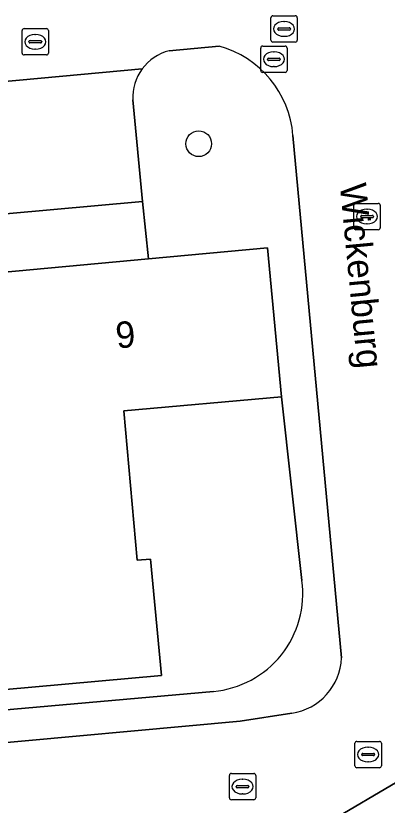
# Model space of a CAD drawing. Extents: x 157793 to 159380, y 380877 to 382313.
# Drawn here: x 158462.44 to 158476.55, y 381201.1 to 381231.08 of the extents above; entities that cross this region are included whole.
import ezdxf

# ---------------------------------------------------------------- set-up
doc = ezdxf.new("R2010")
doc.units = 0
for name, color, linetype in [('IMGEO_Boom', 7, 'Continuous'), ('IMGEO_Erf', 7, 'Continuous'), ('IMGEO_Kolk', 7, 'Continuous'), ('IMGEO_Openbare_ruimte_label', 7, 'Continuous'), ('IMGEO_Pand', 7, 'Continuous'), ('IMGEO_Pand_nummerreeks', 7, 'Continuous'), ('IMGEO_Parkeervlak_open', 7, 'Continuous'), ('IMGEO_Rijbaan_lokaal_open', 7, 'Continuous'), ('IMGEO_Rioolput', 7, 'Continuous'), ('IMGEO_Voetpad_open', 7, 'Continuous')]:
    doc.layers.add(name, color=color, linetype=linetype)

msp = doc.modelspace()

# ---------------------------------------------------------------- linework, layer by layer
at = {"layer": 'IMGEO_Boom'}
msp.add_circle((158469.389, 381226.221), 0.489, dxfattribs=at)
at = {"layer": 'IMGEO_Erf'}
for points in [[(158473.308, 381209.636), (158472.539, 381216.612), (158466.55, 381216.082), (158467.052, 381210.402), (158467.56, 381210.447), (158467.98, 381206.029), (158461.931, 381205.481), (158461.699, 381208.046), (158461.527, 381208.03), (158460.444, 381207.931), (158456.17, 381207.54), (158455.625, 381213.5)], [(158455.625, 381213.5), (158452.059, 381213.175), (158449.952, 381212.983), (158449.815, 381212.97), (158449.993, 381211.043), (158444.165, 381210.51), (158444.822, 381204.576), (158444.965, 381203.195), (158450.78, 381203.721), (158469.948, 381205.42)]]:
    msp.add_lwpolyline(points, dxfattribs=at)
msp.add_arc((158469.609, 381209.137), 3.733, 275.2128, 7.6801, dxfattribs=at)
at = {"layer": 'IMGEO_Kolk'}
for p, q in [((158475.281, 381223.031), (158475.281, 381223.883)), ((158475.356, 381223.957), (158476.208, 381223.957)), ((158476.282, 381223.883), (158476.282, 381223.031)), ((158475.54, 381223.451), (158475.54, 381223.463)), ((158475.583, 381223.5), (158475.981, 381223.5)), ((158475.769, 381223.737), (158475.794, 381223.737)), ((158476.024, 381223.463), (158476.024, 381223.451)), ((158475.978, 381223.414), (158475.58, 381223.414)), ((158475.792, 381223.177), (158475.767, 381223.177)), ((158476.208, 381222.957), (158475.356, 381222.957)), ((158470.554, 381201.38), (158470.554, 381202.232)), ((158470.629, 381202.306), (158471.481, 381202.306)), ((158471.555, 381202.232), (158471.555, 381201.38)), ((158471.042, 381202.086), (158471.067, 381202.086)), ((158470.813, 381201.8), (158470.813, 381201.812)), ((158471.251, 381201.763), (158470.853, 381201.763)), ((158470.856, 381201.849), (158471.254, 381201.849)), ((158471.297, 381201.812), (158471.297, 381201.8)), ((158471.481, 381201.306), (158470.629, 381201.306)), ((158471.065, 381201.526), (158471.04, 381201.526))]:
    msp.add_line(p, q, dxfattribs=at)
for points in [[(158475.281, 381223.031), (158475.281, 381223.883)], [(158475.356, 381223.957), (158476.208, 381223.957)], [(158476.282, 381223.883), (158476.282, 381223.031)], [(158476.208, 381222.957), (158475.356, 381222.957)], [(158470.554, 381201.38), (158470.554, 381202.232)], [(158470.629, 381202.306), (158471.481, 381202.306)], [(158471.555, 381202.232), (158471.555, 381201.38)], [(158471.481, 381201.306), (158470.629, 381201.306)]]:
    msp.add_lwpolyline(points, dxfattribs=at)
for centre, radius, start, end in [((158475.358, 381223.881), 0.0765, 91.552, 178.448), ((158475.358, 381223.881), 0.0765, 91.552, 178.448), ((158476.206, 381223.881), 0.0765, 1.552, 88.448), ((158476.206, 381223.881), 0.0765, 1.552, 88.448), ((158475.58, 381223.46), 0.0403, 85.8775, 175.7526), ((158475.577, 381223.45), 0.0366, 178.938, 274.7102), ((158475.981, 381223.457), 0.043, 264.8664, 352.4533), ((158475.985, 381223.462), 0.0386, 1.7309, 96.639), ((158475.358, 381223.033), 0.0765, 181.552, 268.448), ((158475.358, 381223.033), 0.0765, 181.552, 268.448), ((158476.206, 381223.033), 0.0765, 271.552, 358.448), ((158476.206, 381223.033), 0.0765, 271.552, 358.448), ((158470.631, 381202.23), 0.0765, 91.552, 178.448), ((158470.631, 381202.23), 0.0765, 91.552, 178.448), ((158471.479, 381202.23), 0.0765, 1.552, 88.448), ((158471.479, 381202.23), 0.0765, 1.552, 88.448), ((158470.853, 381201.809), 0.0403, 85.8775, 175.7526), ((158470.85, 381201.799), 0.0366, 178.938, 274.7102), ((158471.254, 381201.806), 0.043, 264.8664, 352.4533), ((158471.258, 381201.811), 0.0386, 1.7309, 96.639), ((158470.631, 381201.382), 0.0765, 181.552, 268.448), ((158470.631, 381201.382), 0.0765, 181.552, 268.448), ((158471.479, 381201.382), 0.0765, 271.552, 358.448), ((158471.479, 381201.382), 0.0765, 271.552, 358.448)]:
    msp.add_arc(centre, radius, start, end, dxfattribs=at)
for centre, major_axis, ratio, start_param, end_param in [((158475.768, 381223.457), (-0.387, 0.002), 0.722429, 4.712389, 7.853982), ((158475.793, 381223.457), (-0.39, 0.002), 0.717154, 1.570796, 4.712389), ((158471.041, 381201.806), (-0.387, 0.002), 0.722429, 4.712389, 7.853982), ((158471.066, 381201.806), (-0.39, 0.002), 0.717154, 1.570796, 4.712389)]:
    msp.add_ellipse(centre, major_axis=major_axis, ratio=ratio, start_param=start_param, end_param=end_param, dxfattribs=at)
at = {"layer": 'IMGEO_Pand'}
msp.add_lwpolyline([(158471.997, 381222.264), (158467.485, 381221.848), (158460.511, 381221.203), (158460.646, 381219.714), (158461.699, 381208.046), (158461.931, 381205.481), (158467.98, 381206.029), (158467.56, 381210.447), (158467.052, 381210.402), (158466.55, 381216.082), (158472.539, 381216.612)], close=True, dxfattribs=at)
at = {"layer": 'IMGEO_Parkeervlak_open'}
msp.add_lwpolyline([(158467.244, 381229.063), (158451.618, 381227.629), (158452.068, 381222.655), (158453.639, 381222.798), (158467.257, 381224.032), (158466.884, 381227.887)], dxfattribs=at)
msp.add_arc((158468.725, 381227.967), 1.842, 143.4821, 182.4768, dxfattribs=at)
at = {"layer": 'IMGEO_Rijbaan_lokaal_open'}
for points in [[(158464.139, 381254.952), (158459.094, 381254.91), (158460.643, 381238.555), (158461.11, 381233.537), (158453.64, 381232.867), (158451.137, 381232.661), (158451.618, 381227.629), (158467.244, 381229.063)], [(158468.263, 381229.754), (158470.163, 381229.924)], [(158472.968, 381226.538), (158474.817, 381206.693)], [(158472.924, 381204.592), (158470.963, 381204.292), (158460.708, 381203.357), (158461.221, 381198.372), (158471.433, 381199.347)], [(158472.219, 381199.216), (158479.141, 381203.293), (158479.008, 381204.618)], [(158479.141, 381203.293), (158472.219, 381199.216)]]:
    msp.add_lwpolyline(points, dxfattribs=at)
for centre, radius, start, end in [((158468.729, 381227.97), 1.844, 104.6356, 143.648), ((158469.158, 381226.237), 3.822, 4.5225, 74.755), ((158472.585, 381206.801), 2.235, 278.7355, 357.2268)]:
    msp.add_arc(centre, radius, start, end, dxfattribs=at)
at = {"layer": 'IMGEO_Rioolput'}
for p, q in [((158472.131, 381230.155), (158472.131, 381231.007)), ((158472.206, 381231.081), (158473.058, 381231.081)), ((158473.132, 381231.007), (158473.132, 381230.155)), ((158472.619, 381230.861), (158472.644, 381230.861)), ((158462.685, 381229.668), (158462.685, 381230.52)), ((158462.76, 381230.594), (158463.612, 381230.594)), ((158463.173, 381230.374), (158463.198, 381230.374)), ((158463.686, 381230.52), (158463.686, 381229.668)), ((158472.39, 381230.575), (158472.39, 381230.587)), ((158472.828, 381230.538), (158472.43, 381230.538)), ((158472.433, 381230.624), (158472.831, 381230.624)), ((158472.874, 381230.587), (158472.874, 381230.575)), ((158462.944, 381230.088), (158462.944, 381230.1)), ((158463.382, 381230.051), (158462.984, 381230.051)), ((158462.987, 381230.137), (158463.385, 381230.137)), ((158463.428, 381230.1), (158463.428, 381230.088)), ((158473.058, 381230.081), (158472.206, 381230.081)), ((158472.642, 381230.301), (158472.617, 381230.301)), ((158463.196, 381229.814), (158463.171, 381229.814)), ((158471.744, 381229.005), (158471.744, 381229.857)), ((158471.819, 381229.931), (158472.671, 381229.931)), ((158472.745, 381229.857), (158472.745, 381229.005)), ((158463.612, 381229.594), (158462.76, 381229.594)), ((158472.003, 381229.425), (158472.003, 381229.437)), ((158472.046, 381229.474), (158472.444, 381229.474)), ((158472.232, 381229.711), (158472.257, 381229.711)), ((158472.487, 381229.437), (158472.487, 381229.425)), ((158472.441, 381229.388), (158472.043, 381229.388)), ((158472.255, 381229.151), (158472.23, 381229.151)), ((158472.671, 381228.931), (158471.819, 381228.931)), ((158475.323, 381202.598), (158475.323, 381203.45)), ((158475.398, 381203.524), (158476.25, 381203.524)), ((158476.324, 381203.45), (158476.324, 381202.598)), ((158475.625, 381203.067), (158476.023, 381203.067)), ((158475.811, 381203.304), (158475.836, 381203.304)), ((158475.582, 381203.018), (158475.582, 381203.03)), ((158476.02, 381202.981), (158475.622, 381202.981)), ((158476.066, 381203.03), (158476.066, 381203.018)), ((158476.25, 381202.524), (158475.398, 381202.524)), ((158475.834, 381202.744), (158475.809, 381202.744))]:
    msp.add_line(p, q, dxfattribs=at)
for points in [[(158472.131, 381230.155), (158472.131, 381231.007)], [(158472.206, 381231.081), (158473.058, 381231.081)], [(158473.132, 381231.007), (158473.132, 381230.155)], [(158462.685, 381229.668), (158462.685, 381230.52)], [(158462.76, 381230.594), (158463.612, 381230.594)], [(158463.686, 381230.52), (158463.686, 381229.668)], [(158473.058, 381230.081), (158472.206, 381230.081)], [(158471.744, 381229.005), (158471.744, 381229.857)], [(158471.819, 381229.931), (158472.671, 381229.931)], [(158472.745, 381229.857), (158472.745, 381229.005)], [(158463.612, 381229.594), (158462.76, 381229.594)], [(158472.671, 381228.931), (158471.819, 381228.931)], [(158475.323, 381202.598), (158475.323, 381203.45)], [(158475.398, 381203.524), (158476.25, 381203.524)], [(158476.324, 381203.45), (158476.324, 381202.598)], [(158476.25, 381202.524), (158475.398, 381202.524)]]:
    msp.add_lwpolyline(points, dxfattribs=at)
for centre, radius, start, end in [((158472.208, 381231.005), 0.0765, 91.552, 178.448), ((158472.208, 381231.005), 0.0765, 91.552, 178.448), ((158473.056, 381231.005), 0.0765, 1.552, 88.448), ((158473.056, 381231.005), 0.0765, 1.552, 88.448), ((158462.762, 381230.518), 0.0765, 91.552, 178.448), ((158462.762, 381230.518), 0.0765, 91.552, 178.448), ((158463.61, 381230.518), 0.0765, 1.552, 88.448), ((158463.61, 381230.518), 0.0765, 1.552, 88.448), ((158472.43, 381230.584), 0.0403, 85.8775, 175.7526), ((158472.427, 381230.574), 0.0366, 178.938, 274.7102), ((158472.831, 381230.581), 0.043, 264.8664, 352.4533), ((158472.835, 381230.586), 0.0386, 1.7309, 96.639), ((158462.984, 381230.097), 0.0403, 85.8775, 175.7526), ((158462.981, 381230.087), 0.0366, 178.938, 274.7102), ((158463.385, 381230.094), 0.043, 264.8664, 352.4533), ((158463.389, 381230.099), 0.0386, 1.7309, 96.639), ((158472.208, 381230.157), 0.0765, 181.552, 268.448), ((158472.208, 381230.157), 0.0765, 181.552, 268.448), ((158473.056, 381230.157), 0.0765, 271.552, 358.448), ((158473.056, 381230.157), 0.0765, 271.552, 358.448), ((158471.821, 381229.855), 0.0765, 91.552, 178.448), ((158471.821, 381229.855), 0.0765, 91.552, 178.448), ((158472.669, 381229.855), 0.0765, 1.552, 88.448), ((158472.669, 381229.855), 0.0765, 1.552, 88.448), ((158462.762, 381229.67), 0.0765, 181.552, 268.448), ((158462.762, 381229.67), 0.0765, 181.552, 268.448), ((158463.61, 381229.67), 0.0765, 271.552, 358.448), ((158463.61, 381229.67), 0.0765, 271.552, 358.448), ((158472.043, 381229.434), 0.0403, 85.8775, 175.7526), ((158472.448, 381229.436), 0.0386, 1.7309, 96.639), ((158472.04, 381229.424), 0.0366, 178.938, 274.7102), ((158472.444, 381229.431), 0.043, 264.8664, 352.4533), ((158471.821, 381229.007), 0.0765, 181.552, 268.448), ((158471.821, 381229.007), 0.0765, 181.552, 268.448), ((158472.669, 381229.007), 0.0765, 271.552, 358.448), ((158472.669, 381229.007), 0.0765, 271.552, 358.448), ((158475.4, 381203.448), 0.0765, 91.552, 178.448), ((158475.4, 381203.448), 0.0765, 91.552, 178.448), ((158476.248, 381203.448), 0.0765, 1.552, 88.448), ((158476.248, 381203.448), 0.0765, 1.552, 88.448), ((158475.622, 381203.027), 0.0403, 85.8775, 175.7526), ((158476.027, 381203.029), 0.0386, 1.7309, 96.639), ((158475.619, 381203.017), 0.0366, 178.938, 274.7102), ((158476.023, 381203.024), 0.043, 264.8664, 352.4533), ((158475.4, 381202.6), 0.0765, 181.552, 268.448), ((158475.4, 381202.6), 0.0765, 181.552, 268.448), ((158476.248, 381202.6), 0.0765, 271.552, 358.448), ((158476.248, 381202.6), 0.0765, 271.552, 358.448)]:
    msp.add_arc(centre, radius, start, end, dxfattribs=at)
for centre, major_axis, ratio, start_param, end_param in [((158472.618, 381230.581), (-0.387, 0.002), 0.722429, 4.712389, 7.853982), ((158472.643, 381230.581), (-0.39, 0.002), 0.717154, 1.570796, 4.712389), ((158463.172, 381230.094), (-0.387, 0.002), 0.722429, 4.712389, 7.853982), ((158463.197, 381230.094), (-0.39, 0.002), 0.717154, 1.570796, 4.712389), ((158472.231, 381229.431), (-0.387, 0.002), 0.722429, 4.712389, 7.853982), ((158472.256, 381229.431), (-0.39, 0.002), 0.717154, 1.570796, 4.712389), ((158475.81, 381203.024), (-0.387, 0.002), 0.722429, 4.712389, 7.853982), ((158475.835, 381203.024), (-0.39, 0.002), 0.717154, 1.570796, 4.712389)]:
    msp.add_ellipse(centre, major_axis=major_axis, ratio=ratio, start_param=start_param, end_param=end_param, dxfattribs=at)
at = {"layer": 'IMGEO_Voetpad_open'}
msp.add_lwpolyline([(158459.094, 381254.91), (158457.221, 381254.886), (158457.729, 381248.29), (158458.473, 381240.327), (158455.22, 381240.02), (158449.498, 381239.486), (158450.574, 381228.089), (158450.589, 381227.932), (158451.284, 381220.351), (158460.338, 381221.187), (158460.511, 381221.203), (158467.485, 381221.848), (158467.257, 381224.032), (158453.639, 381222.798), (158452.068, 381222.655), (158451.618, 381227.629), (158451.137, 381232.661), (158453.64, 381232.867), (158453.594, 381233.377), (158453.192, 381237.864), (158460.643, 381238.555)], close=True, dxfattribs=at)
for points in [[(158470.163, 381229.924), (158468.263, 381229.754)], [(158466.884, 381227.887), (158467.257, 381224.032), (158467.485, 381221.848), (158471.997, 381222.264), (158472.539, 381216.612), (158473.308, 381209.636)], [(158474.817, 381206.693), (158472.968, 381226.538)], [(158469.948, 381205.42), (158450.78, 381203.721), (158444.965, 381203.195), (158440.577, 381202.778), (158439.327, 381202.681), (158439.196, 381202.657), (158436.975, 381202.499)], [(158439.448, 381201.343), (158457.257, 381203.058), (158460.708, 381203.357), (158470.963, 381204.292), (158472.924, 381204.592)]]:
    msp.add_lwpolyline(points, dxfattribs=at)
for centre, radius, start, end in [((158468.729, 381227.97), 1.844, 104.6356, 143.648), ((158469.158, 381226.237), 3.822, 4.5225, 74.755), ((158468.725, 381227.967), 1.842, 143.4821, 182.4768), ((158469.609, 381209.137), 3.733, 275.2128, 7.6801), ((158472.585, 381206.801), 2.235, 278.7355, 357.2268)]:
    msp.add_arc(centre, radius, start, end, dxfattribs=at)

# ---------------------------------------------------------------- texts
at = {"layer": 'IMGEO_Openbare_ruimte_label'}
msp.add_text('Wickenburg', height=1, rotation=275.4539, dxfattribs=at).set_placement((158474.746, 381224.677))
at = {"layer": 'IMGEO_Pand_nummerreeks'}
msp.add_text('9', height=1, rotation=5.2769, dxfattribs=at).set_placement((158466.282, 381218.442))

doc.saveas('drawing.dxf')
